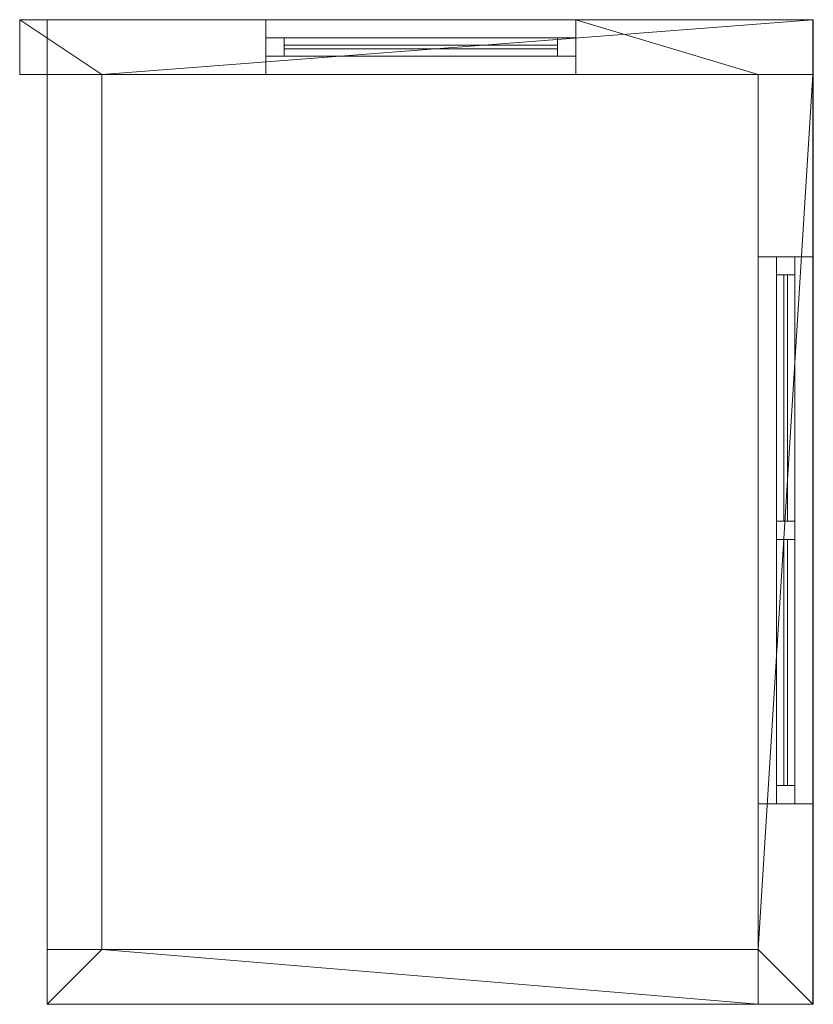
# Model space of a CAD drawing. Header units: millimetres. Extents: x -430348 to -225823, y -86243 to 5084.
# Tile 416 of 656: x -406781 to -404605, y -7701 to -5001. Entities that reach past the tile are written whole.
import ezdxf

# ---------------------------------------------------------------- set-up
doc = ezdxf.new("R2010")
doc.units = ezdxf.units.MM
for name, color, linetype, lineweight in [('A-GLAZ-CURT', 52, 'Continuous', 9), ('A-GLAZ-CWMG', 51, 'Continuous', 9), ('A-ROOF', 132, 'Continuous', 9), ('A-WALL', 113, 'Continuous', 9)]:
    doc.layers.add(name, color=color, linetype=linetype, lineweight=lineweight)

# ---------------------------------------------------------------- blocks, each defined once
blk = doc.blocks.new('System Panel - door 4-518565-_3D_ Copy 1')
at = {"layer": 'A-GLAZ-CURT'}
mesh = blk.add_polyface(dxfattribs=at)
corners = [(-375, 5), (-375, 5, 1641.1), (375, 5, 1641.1), (375, 5)]
mesh.append_faces([[corners[k] for k in face] for face in [(1, 2, 3, 0)]])
mesh = blk.add_polyface(dxfattribs=at)
corners = [(375, -5), (-375, -5), (-375, 5), (375, 5)]
mesh.append_faces([[corners[k] for k in face] for face in [(0, 1, 2, 3)]])
mesh = blk.add_polyface(dxfattribs=at)
corners = [(-375, -5, 1641.1), (375, -5, 1641.1), (375, 5, 1641.1), (-375, 5, 1641.1)]
mesh.append_faces([[corners[k] for k in face] for face in [(0, 1, 2, 3)]])
mesh = blk.add_polyface(dxfattribs=at)
corners = [(-375, -5), (-375, -5, 1641.1), (-375, 5, 1641.1), (-375, 5)]
mesh.append_faces([[corners[k] for k in face] for face in [(0, 1, 2, 3)]])
mesh = blk.add_polyface(dxfattribs=at)
corners = [(375, -5, 1641.1), (375, -5), (375, 5), (375, 5, 1641.1)]
mesh.append_faces([[corners[k] for k in face] for face in [(0, 1, 2, 3)]])
mesh = blk.add_polyface(dxfattribs=at)
corners = [(-375, -5), (375, -5), (375, -5, 1641.1), (-375, -5, 1641.1)]
mesh.append_faces([[corners[k] for k in face] for face in [(2, 3, 0, 1)]])
blk = doc.blocks.new('Rectangular Mullion - 50mm x 50mm-518566-_3D_ Copy 1')
at = {"layer": 'A-GLAZ-CWMG'}
mesh = blk.add_polyface(dxfattribs=at)
corners = [(0, 25), (-50, 25), (-50, -25), (0, -25)]
mesh.append_faces([[corners[k] for k in face] for face in [(2, 3, 0, 1)]])
mesh = blk.add_polyface(dxfattribs=at)
corners = [(0, 25, -1741.1), (0, -25, -1741.1), (-50, -25, -1741.1), (-50, 25, -1741.1)]
mesh.append_faces([[corners[k] for k in face] for face in [(0, 1, 2, 3)]])
mesh = blk.add_polyface(dxfattribs=at)
corners = [(-50, 25), (0, 25), (0, 25, -1741.1), (-50, 25, -1741.1)]
mesh.append_faces([[corners[k] for k in face] for face in [(0, 1, 2, 3)]])
mesh = blk.add_polyface(dxfattribs=at)
corners = [(-50, -25), (-50, 25), (-50, 25, -1741.1), (-50, -25, -1741.1)]
mesh.append_faces([[corners[k] for k in face] for face in [(0, 1, 2, 3)]])
mesh = blk.add_polyface(dxfattribs=at)
corners = [(0, 25), (0, -25), (0, -25, -1741.1), (0, 25, -1741.1)]
mesh.append_faces([[corners[k] for k in face] for face in [(0, 1, 2, 3)]])
mesh = blk.add_polyface(dxfattribs=at)
corners = [(0, -25), (-50, -25), (-50, -25, -1741.1), (0, -25, -1741.1)]
mesh.append_faces([[corners[k] for k in face] for face in [(0, 1, 2, 3)]])
blk = doc.blocks.new('Rectangular Mullion - 50mm x 50mm-285748-_3D_ Copy 1')
at = {"layer": 'A-GLAZ-CWMG'}
mesh = blk.add_polyface(dxfattribs=at)
corners = [(0, 25), (-50, 25), (-50, -25), (0, -25)]
mesh.append_faces([[corners[k] for k in face] for face in [(3, 0, 1, 2)]])
mesh = blk.add_polyface(dxfattribs=at)
corners = [(0, 25, -750), (0, -25, -750), (-50, -25, -750), (-50, 25, -750)]
mesh.append_faces([[corners[k] for k in face] for face in [(3, 0, 1, 2)]])
mesh = blk.add_polyface(dxfattribs=at)
corners = [(-50, 25), (0, 25), (0, 25, -750), (-50, 25, -750)]
mesh.append_faces([[corners[k] for k in face] for face in [(0, 1, 2, 3)]])
mesh = blk.add_polyface(dxfattribs=at)
corners = [(-50, -25), (-50, 25), (-50, 25, -750), (-50, -25, -750)]
mesh.append_faces([[corners[k] for k in face] for face in [(0, 1, 2, 3)]])
mesh = blk.add_polyface(dxfattribs=at)
corners = [(0, 25), (0, -25), (0, -25, -750), (0, 25, -750)]
mesh.append_faces([[corners[k] for k in face] for face in [(0, 1, 2, 3)]])
mesh = blk.add_polyface(dxfattribs=at)
corners = [(0, -25), (-50, -25), (-50, -25, -750), (0, -25, -750)]
mesh.append_faces([[corners[k] for k in face] for face in [(0, 1, 2, 3)]])
blk = doc.blocks.new('Rectangular Mullion - 50mm x 50mm-518567-_3D_ Copy 1')
at = {"layer": 'A-GLAZ-CWMG'}
mesh = blk.add_polyface(dxfattribs=at)
corners = [(0, 25), (-50, 25), (-50, -25), (0, -25)]
mesh.append_faces([[corners[k] for k in face] for face in [(2, 3, 0, 1)]])
mesh = blk.add_polyface(dxfattribs=at)
corners = [(0, 25, -1741.1), (0, -25, -1741.1), (-50, -25, -1741.1), (-50, 25, -1741.1)]
mesh.append_faces([[corners[k] for k in face] for face in [(0, 1, 2, 3)]])
mesh = blk.add_polyface(dxfattribs=at)
corners = [(-50, 25), (0, 25), (0, 25, -1741.1), (-50, 25, -1741.1)]
mesh.append_faces([[corners[k] for k in face] for face in [(0, 1, 2, 3)]])
mesh = blk.add_polyface(dxfattribs=at)
corners = [(-50, -25), (-50, 25), (-50, 25, -1741.1), (-50, -25, -1741.1)]
mesh.append_faces([[corners[k] for k in face] for face in [(0, 1, 2, 3)]])
mesh = blk.add_polyface(dxfattribs=at)
corners = [(0, 25), (0, -25), (0, -25, -1741.1), (0, 25, -1741.1)]
mesh.append_faces([[corners[k] for k in face] for face in [(0, 1, 2, 3)]])
mesh = blk.add_polyface(dxfattribs=at)
corners = [(0, -25), (-50, -25), (-50, -25, -1741.1), (0, -25, -1741.1)]
mesh.append_faces([[corners[k] for k in face] for face in [(0, 1, 2, 3)]])
blk = doc.blocks.new('Rectangular Mullion - 50mm x 50mm-285749-_3D_ Copy 1')
at = {"layer": 'A-GLAZ-CWMG'}
mesh = blk.add_polyface(dxfattribs=at)
corners = [(0, 25), (-50, 25), (-50, -25), (0, -25)]
mesh.append_faces([[corners[k] for k in face] for face in [(2, 3, 0, 1)]])
mesh = blk.add_polyface(dxfattribs=at)
corners = [(0, 25, -750), (0, -25, -750), (-50, -25, -750), (-50, 25, -750)]
mesh.append_faces([[corners[k] for k in face] for face in [(0, 1, 2, 3)]])
mesh = blk.add_polyface(dxfattribs=at)
corners = [(-50, 25), (0, 25), (0, 25, -750), (-50, 25, -750)]
mesh.append_faces([[corners[k] for k in face] for face in [(0, 1, 2, 3)]])
mesh = blk.add_polyface(dxfattribs=at)
corners = [(-50, -25), (-50, 25), (-50, 25, -750), (-50, -25, -750)]
mesh.append_faces([[corners[k] for k in face] for face in [(0, 1, 2, 3)]])
mesh = blk.add_polyface(dxfattribs=at)
corners = [(0, 25), (0, -25), (0, -25, -750), (0, 25, -750)]
mesh.append_faces([[corners[k] for k in face] for face in [(0, 1, 2, 3)]])
mesh = blk.add_polyface(dxfattribs=at)
corners = [(0, -25), (-50, -25), (-50, -25, -750), (0, -25, -750)]
mesh.append_faces([[corners[k] for k in face] for face in [(0, 1, 2, 3)]])
blk = doc.blocks.new('System Panel - Glazed-518569-_3D_ Copy 1')
at = {"layer": 'A-GLAZ-CURT', "transparency": 33554471}
mesh = blk.add_polyface(dxfattribs=at)
corners = [(-337.5, 5), (-337.5, 5, 283.5), (337.5, 5, 283.5), (337.5, 5)]
mesh.append_faces([[corners[k] for k in face] for face in [(2, 3, 0, 1)]])
mesh = blk.add_polyface(dxfattribs=at)
corners = [(337.5, -5), (-337.5, -5), (-337.5, 5), (337.5, 5)]
mesh.append_faces([[corners[k] for k in face] for face in [(0, 1, 2, 3)]])
mesh = blk.add_polyface(dxfattribs=at)
corners = [(-337.5, -5, 283.5), (337.5, -5, 283.5), (337.5, 5, 283.5), (-337.5, 5, 283.5)]
mesh.append_faces([[corners[k] for k in face] for face in [(0, 1, 2, 3)]])
mesh = blk.add_polyface(dxfattribs=at)
corners = [(-337.5, -5), (-337.5, -5, 283.5), (-337.5, 5, 283.5), (-337.5, 5)]
mesh.append_faces([[corners[k] for k in face] for face in [(0, 1, 2, 3)]])
mesh = blk.add_polyface(dxfattribs=at)
corners = [(337.5, -5, 283.5), (337.5, -5), (337.5, 5), (337.5, 5, 283.5)]
mesh.append_faces([[corners[k] for k in face] for face in [(0, 1, 2, 3)]])
mesh = blk.add_polyface(dxfattribs=at)
corners = [(-337.5, -5), (337.5, -5), (337.5, -5, 283.5), (-337.5, -5, 283.5)]
mesh.append_faces([[corners[k] for k in face] for face in [(3, 0, 1, 2)]])
blk = doc.blocks.new('Rectangular Mullion - 50mm x 50mm-518570-_3D_ Copy 1')
at = {"layer": 'A-GLAZ-CWMG'}
mesh = blk.add_polyface(dxfattribs=at)
corners = [(0, 25), (-50, 25), (-50, -25), (0, -25)]
mesh.append_faces([[corners[k] for k in face] for face in [(2, 3, 0, 1)]])
mesh = blk.add_polyface(dxfattribs=at)
corners = [(0, 25, -383.5), (0, -25, -383.5), (-50, -25, -383.5), (-50, 25, -383.5)]
mesh.append_faces([[corners[k] for k in face] for face in [(0, 1, 2, 3)]])
mesh = blk.add_polyface(dxfattribs=at)
corners = [(-50, 25), (0, 25), (0, 25, -383.5), (-50, 25, -383.5)]
mesh.append_faces([[corners[k] for k in face] for face in [(3, 0, 1, 2)]])
mesh = blk.add_polyface(dxfattribs=at)
corners = [(-50, -25), (-50, 25), (-50, 25, -383.5), (-50, -25, -383.5)]
mesh.append_faces([[corners[k] for k in face] for face in [(3, 0, 1, 2)]])
mesh = blk.add_polyface(dxfattribs=at)
corners = [(0, 25), (0, -25), (0, -25, -383.5), (0, 25, -383.5)]
mesh.append_faces([[corners[k] for k in face] for face in [(3, 0, 1, 2)]])
mesh = blk.add_polyface(dxfattribs=at)
corners = [(0, -25), (-50, -25), (-50, -25, -383.5), (0, -25, -383.5)]
mesh.append_faces([[corners[k] for k in face] for face in [(3, 0, 1, 2)]])
blk = doc.blocks.new('Rectangular Mullion - 50mm x 50mm-408339-_3D_ Copy 1')
at = {"layer": 'A-GLAZ-CWMG'}
mesh = blk.add_polyface(dxfattribs=at)
corners = [(0, 25), (-50, 25), (-50, -25), (0, -25)]
mesh.append_faces([[corners[k] for k in face] for face in [(2, 3, 0, 1)]])
mesh = blk.add_polyface(dxfattribs=at)
corners = [(0, 25, -675), (0, -25, -675), (-50, -25, -675), (-50, 25, -675)]
mesh.append_faces([[corners[k] for k in face] for face in [(0, 1, 2, 3)]])
mesh = blk.add_polyface(dxfattribs=at)
corners = [(-50, 25), (0, 25), (0, 25, -675), (-50, 25, -675)]
mesh.append_faces([[corners[k] for k in face] for face in [(0, 1, 2, 3)]])
mesh = blk.add_polyface(dxfattribs=at)
corners = [(-50, -25), (-50, 25), (-50, 25, -675), (-50, -25, -675)]
mesh.append_faces([[corners[k] for k in face] for face in [(0, 1, 2, 3)]])
mesh = blk.add_polyface(dxfattribs=at)
corners = [(0, 25), (0, -25), (0, -25, -675), (0, 25, -675)]
mesh.append_faces([[corners[k] for k in face] for face in [(0, 1, 2, 3)]])
mesh = blk.add_polyface(dxfattribs=at)
corners = [(0, -25), (-50, -25), (-50, -25, -675), (0, -25, -675)]
mesh.append_faces([[corners[k] for k in face] for face in [(0, 1, 2, 3)]])
blk = doc.blocks.new('Rectangular Mullion - 50mm x 50mm-518571-_3D_ Copy 1')
at = {"layer": 'A-GLAZ-CWMG'}
mesh = blk.add_polyface(dxfattribs=at)
corners = [(0, 25), (-50, 25), (-50, -25), (0, -25)]
mesh.append_faces([[corners[k] for k in face] for face in [(2, 3, 0, 1)]])
mesh = blk.add_polyface(dxfattribs=at)
corners = [(0, 25, -383.5), (0, -25, -383.5), (-50, -25, -383.5), (-50, 25, -383.5)]
mesh.append_faces([[corners[k] for k in face] for face in [(0, 1, 2, 3)]])
mesh = blk.add_polyface(dxfattribs=at)
corners = [(-50, 25), (0, 25), (0, 25, -383.5), (-50, 25, -383.5)]
mesh.append_faces([[corners[k] for k in face] for face in [(3, 0, 1, 2)]])
mesh = blk.add_polyface(dxfattribs=at)
corners = [(-50, -25), (-50, 25), (-50, 25, -383.5), (-50, -25, -383.5)]
mesh.append_faces([[corners[k] for k in face] for face in [(3, 0, 1, 2)]])
mesh = blk.add_polyface(dxfattribs=at)
corners = [(0, 25), (0, -25), (0, -25, -383.5), (0, 25, -383.5)]
mesh.append_faces([[corners[k] for k in face] for face in [(3, 0, 1, 2)]])
mesh = blk.add_polyface(dxfattribs=at)
corners = [(0, -25), (-50, -25), (-50, -25, -383.5), (0, -25, -383.5)]
mesh.append_faces([[corners[k] for k in face] for face in [(3, 0, 1, 2)]])
blk = doc.blocks.new('Rectangular Mullion - 50mm x 50mm-408338-_3D_ Copy 1')
at = {"layer": 'A-GLAZ-CWMG'}
mesh = blk.add_polyface(dxfattribs=at)
corners = [(0, 25), (-50, 25), (-50, -25), (0, -25)]
mesh.append_faces([[corners[k] for k in face] for face in [(2, 3, 0, 1)]])
mesh = blk.add_polyface(dxfattribs=at)
corners = [(0, 25, -675), (0, -25, -675), (-50, -25, -675), (-50, 25, -675)]
mesh.append_faces([[corners[k] for k in face] for face in [(0, 1, 2, 3)]])
mesh = blk.add_polyface(dxfattribs=at)
corners = [(-50, 25), (0, 25), (0, 25, -675), (-50, 25, -675)]
mesh.append_faces([[corners[k] for k in face] for face in [(0, 1, 2, 3)]])
mesh = blk.add_polyface(dxfattribs=at)
corners = [(-50, -25), (-50, 25), (-50, 25, -675), (-50, -25, -675)]
mesh.append_faces([[corners[k] for k in face] for face in [(0, 1, 2, 3)]])
mesh = blk.add_polyface(dxfattribs=at)
corners = [(0, 25), (0, -25), (0, -25, -675), (0, 25, -675)]
mesh.append_faces([[corners[k] for k in face] for face in [(0, 1, 2, 3)]])
mesh = blk.add_polyface(dxfattribs=at)
corners = [(0, -25), (-50, -25), (-50, -25, -675), (0, -25, -675)]
mesh.append_faces([[corners[k] for k in face] for face in [(0, 1, 2, 3)]])
blk = doc.blocks.new('Rectangular Mullion - 50mm x 50mm-518568-_3D_ Copy 1')
at = {"layer": 'A-GLAZ-CWMG'}
mesh = blk.add_polyface(dxfattribs=at)
corners = [(25, 25), (-25, 25), (-25, -25), (25, -25)]
mesh.append_faces([[corners[k] for k in face] for face in [(2, 3, 0, 1)]])
mesh = blk.add_polyface(dxfattribs=at)
corners = [(25, 25, -383.5), (25, -25, -383.5), (-25, -25, -383.5), (-25, 25, -383.5)]
mesh.append_faces([[corners[k] for k in face] for face in [(0, 1, 2, 3)]])
mesh = blk.add_polyface(dxfattribs=at)
corners = [(-25, 25), (25, 25), (25, 25, -383.5), (-25, 25, -383.5)]
mesh.append_faces([[corners[k] for k in face] for face in [(3, 0, 1, 2)]])
mesh = blk.add_polyface(dxfattribs=at)
corners = [(-25, -25), (-25, 25), (-25, 25, -383.5), (-25, -25, -383.5)]
mesh.append_faces([[corners[k] for k in face] for face in [(3, 0, 1, 2)]])
mesh = blk.add_polyface(dxfattribs=at)
corners = [(25, 25), (25, -25), (25, -25, -383.5), (25, 25, -383.5)]
mesh.append_faces([[corners[k] for k in face] for face in [(3, 0, 1, 2)]])
mesh = blk.add_polyface(dxfattribs=at)
corners = [(25, -25), (-25, -25), (-25, -25, -383.5), (25, -25, -383.5)]
mesh.append_faces([[corners[k] for k in face] for face in [(3, 0, 1, 2)]])

msp = doc.modelspace()

# ---------------------------------------------------------------- block references
at = {"layer": 'A-GLAZ-CURT', "rotation": 180}
msp.add_blockref('System Panel - door 4-518565-_3D_ Copy 1', (-405680.7, -5075.8, 58247.6), dxfattribs=at)
at = {"layer": 'A-GLAZ-CURT', "transparency": 33554471, "rotation": 90}
for p in [(-404680.7, -6038.3, 59735), (-404680.7, -6763.3, 59735)]:
    msp.add_blockref('System Panel - Glazed-518569-_3D_ Copy 1', p, dxfattribs=at)
at = {"layer": 'A-GLAZ-CWMG', "extrusion": (0, 0, -1)}
msp.add_blockref('Rectangular Mullion - 50mm x 50mm-518567-_3D_ Copy 1', (406105.7, -5075.8, -58197.6), dxfattribs=at)
at = {"layer": 'A-GLAZ-CWMG', "extrusion": (-1, 0, 0), "rotation": 90}
msp.add_blockref('Rectangular Mullion - 50mm x 50mm-285748-_3D_ Copy 1', (5075.8, 59938.7, 406055.7), dxfattribs=at)
at = {"layer": 'A-GLAZ-CWMG', "extrusion": (1, 0, 0), "rotation": 270}
msp.add_blockref('Rectangular Mullion - 50mm x 50mm-285749-_3D_ Copy 1', (-5075.8, 58197.6, -405305.7), dxfattribs=at)
at = {"layer": 'A-GLAZ-CWMG'}
msp.add_blockref('Rectangular Mullion - 50mm x 50mm-518566-_3D_ Copy 1', (-405255.7, -5075.8, 59938.7), dxfattribs=at)
at = {"layer": 'A-GLAZ-CWMG', "extrusion": (0, 0, -1), "rotation": 90}
for name, p in [('Rectangular Mullion - 50mm x 50mm-518571-_3D_ Copy 1', (404680.7, -5650.8, -59685)), ('Rectangular Mullion - 50mm x 50mm-518568-_3D_ Copy 1', (404680.7, -6400.8, -59685))]:
    msp.add_blockref(name, p, dxfattribs=at)
at = {"layer": 'A-GLAZ-CWMG', "extrusion": (0, 1, 0), "rotation": 90}
for p in [(404680.7, 60068.5, -5700.8), (404680.7, 60068.5, -6425.8)]:
    msp.add_blockref('Rectangular Mullion - 50mm x 50mm-408339-_3D_ Copy 1', p, dxfattribs=at)
at = {"layer": 'A-GLAZ-CWMG', "extrusion": (0, -1, 0), "rotation": 270}
for p in [(-404680.7, 59685, 6375.8), (-404680.7, 59685, 7100.8)]:
    msp.add_blockref('Rectangular Mullion - 50mm x 50mm-408338-_3D_ Copy 1', p, dxfattribs=at)
at = {"layer": 'A-GLAZ-CWMG', "rotation": 270}
msp.add_blockref('Rectangular Mullion - 50mm x 50mm-518570-_3D_ Copy 1', (-404680.7, -7150.8, 60068.5), dxfattribs=at)

# ---------------------------------------------------------------- meshes
at = {"layer": 'A-ROOF'}
mesh = msp.add_polyface(dxfattribs=at)
corners = [(-404604.6, -7700.8, 60460), (-406705.7, -7700.8, 60180.8), (-406705.7, -5000.8, 60180.8), (-404604.6, -5000.8, 60460)]
mesh.append_faces([[corners[k] for k in face] for face in [(1, 2, 3, 0)]])
mesh = msp.add_polyface(dxfattribs=at)
corners = [(-406705.7, -7700.8, 60281.7), (-404604.6, -7700.8, 60560.9), (-404604.6, -5000.8, 60560.9), (-406705.7, -5000.8, 60281.7)]
mesh.append_faces([[corners[k] for k in face] for face in [(2, 3, 0, 1)]])
mesh = msp.add_polyface(dxfattribs=at)
corners = [(-406705.7, -7700.8, 60180.8), (-406705.7, -7700.8, 60281.7), (-406705.7, -5000.8, 60281.7), (-406705.7, -5000.8, 60180.8)]
mesh.append_faces([[corners[k] for k in face] for face in [(2, 3, 0, 1)]])
mesh = msp.add_polyface(dxfattribs=at)
corners = [(-406705.7, -5000.8, 60281.7), (-404604.6, -5000.8, 60560.9), (-404604.6, -5000.8, 60460), (-406705.7, -5000.8, 60180.8)]
mesh.append_faces([[corners[k] for k in face] for face in [(0, 1, 2, 3)]])
mesh = msp.add_polyface(dxfattribs=at)
corners = [(-404604.6, -5000.8, 60560.9), (-404604.6, -7700.8, 60560.9), (-404604.6, -7700.8, 60460), (-404604.6, -5000.8, 60460)]
mesh.append_faces([[corners[k] for k in face] for face in [(1, 2, 3, 0)]])
mesh = msp.add_polyface(dxfattribs=at)
corners = [(-404604.6, -7700.8, 60560.9), (-406705.7, -7700.8, 60281.7), (-406705.7, -7700.8, 60180.8), (-404604.6, -7700.8, 60460)]
mesh.append_faces([[corners[k] for k in face] for face in [(1, 2, 3, 0)]])
at = {"layer": 'A-WALL'}
mesh = msp.add_polyface(dxfattribs=at)
corners = [(-406780.7, -5000.8, 58197.6), (-406780.7, -5000.8, 60180.8), (-406705.7, -5000.8, 60180.8), (-404605.7, -5000.8, 60459.9), (-404605.7, -5000.8, 58197.6), (-405255.7, -5000.8, 58197.6), (-405255.7, -5000.8, 59938.7), (-406105.7, -5000.8, 59938.7), (-406105.7, -5000.8, 58197.6)]
mesh.append_faces([[corners[k] for k in face] for face in [(3, 6, 7, 2)]], dxfattribs={"vtx0": -1, "vtx2": -1})
mesh.append_faces([[corners[k] for k in face] for face in [(8, 0, 7)]], dxfattribs={"vtx1": -1})
mesh.append_faces([[corners[k] for k in face] for face in [(1, 2, 7, 0)]], dxfattribs={"vtx1": -1, "vtx2": -1})
mesh.append_faces([[corners[k] for k in face] for face in [(4, 5, 6, 3)]], dxfattribs={"vtx2": -1})
mesh = msp.add_polyface(dxfattribs=at)
corners = [(-406780.7, -5150.8, 58197.6), (-406780.7, -5000.8, 58197.6), (-406105.7, -5000.8, 58197.6), (-406105.7, -5150.8, 58197.6), (-406555.7, -5150.8, 58197.6), (-406705.7, -5150.8, 58197.6), (-404605.7, -5000.8, 58197.6), (-404605.7, -5150.8, 58197.6), (-404755.7, -5150.8, 58197.6), (-405255.7, -5150.8, 58197.6), (-405255.7, -5000.8, 58197.6)]
mesh.append_faces([[corners[k] for k in face] for face in [(1, 4, 5, 0), (10, 8, 9)]], dxfattribs={"vtx0": -1})
mesh.append_faces([[corners[k] for k in face] for face in [(2, 3, 4, 1), (6, 7, 8, 10)]], dxfattribs={"vtx2": -1})
mesh = msp.add_polyface(dxfattribs=at)
corners = [(-406780.7, -5150.8, 58197.6), (-406780.7, -5150.8, 60180.8), (-406780.7, -5000.8, 60180.8), (-406780.7, -5000.8, 58197.6)]
mesh.append_faces([[corners[k] for k in face] for face in [(0, 1, 2, 3)]])
mesh = msp.add_polyface(dxfattribs=at)
corners = [(-406780.7, -5000.8, 60180.8), (-406780.7, -5150.8, 60180.8), (-406705.7, -5150.8, 60180.8), (-406705.7, -5000.8, 60180.8)]
mesh.append_faces([[corners[k] for k in face] for face in [(1, 2, 3, 0)]])
mesh = msp.add_polyface(dxfattribs=at)
corners = [(-406705.7, -5150.8, 60180.8), (-406555.7, -5150.8, 60200.7), (-404755.7, -5150.8, 60439.9), (-404605.7, -5150.8, 60459.9), (-404605.7, -5000.8, 60459.9), (-406705.7, -5000.8, 60180.8)]
mesh.append_faces([[corners[k] for k in face] for face in [(1, 4, 5, 0), (4, 1, 2, 3)]], dxfattribs={"vtx0": -1})
mesh = msp.add_polyface(dxfattribs=at)
corners = [(-405255.7, -5000.8, 59938.7), (-405255.7, -5150.8, 59938.7), (-406105.7, -5150.8, 59938.7), (-406105.7, -5000.8, 59938.7)]
mesh.append_faces([[corners[k] for k in face] for face in [(0, 1, 2, 3)]])
mesh = msp.add_polyface(dxfattribs=at)
corners = [(-406105.7, -5000.8, 59938.7), (-406105.7, -5150.8, 59938.7), (-406105.7, -5150.8, 58197.6), (-406105.7, -5000.8, 58197.6)]
mesh.append_faces([[corners[k] for k in face] for face in [(0, 1, 2, 3)]])
mesh = msp.add_polyface(dxfattribs=at)
corners = [(-405255.7, -5150.8, 59938.7), (-405255.7, -5000.8, 59938.7), (-405255.7, -5000.8, 58197.6), (-405255.7, -5150.8, 58197.6)]
mesh.append_faces([[corners[k] for k in face] for face in [(2, 3, 0, 1)]])
mesh = msp.add_polyface(dxfattribs=at)
corners = [(-404605.7, -5150.8, 60459.9), (-404605.7, -5150.8, 58197.6), (-404605.7, -5000.8, 58197.6), (-404605.7, -5000.8, 60459.9)]
mesh.append_faces([[corners[k] for k in face] for face in [(0, 1, 2, 3)]])
mesh = msp.add_polyface(dxfattribs=at)
corners = [(-406780.7, -5150.8, 60180.8), (-406780.7, -5150.8, 58197.6), (-406705.7, -5150.8, 58197.6), (-406555.7, -5150.8, 58197.6), (-406105.7, -5150.8, 58197.6), (-406105.7, -5150.8, 59938.7), (-405255.7, -5150.8, 59938.7), (-405255.7, -5150.8, 58197.6), (-404755.7, -5150.8, 58197.6), (-404605.7, -5150.8, 58197.6), (-404605.7, -5150.8, 60459.9), (-404755.7, -5150.8, 60439.9), (-406555.7, -5150.8, 60200.7), (-406705.7, -5150.8, 60180.8)]
mesh.append_faces([[corners[k] for k in face] for face in [(11, 5, 6, 10), (6, 9, 10)]], dxfattribs={"vtx0": -1, "vtx2": -1})
mesh.append_faces([[corners[k] for k in face] for face in [(5, 0, 1, 2)]], dxfattribs={"vtx0": -1, "vtx3": -1})
mesh.append_faces([[corners[k] for k in face] for face in [(8, 9, 6, 7)]], dxfattribs={"vtx1": -1})
mesh.append_faces([[corners[k] for k in face] for face in [(13, 0, 5), (12, 13, 5, 11)]], dxfattribs={"vtx1": -1, "vtx2": -1})
mesh.append_faces([[corners[k] for k in face] for face in [(3, 4, 5, 2)]], dxfattribs={"vtx2": -1})
mesh = msp.add_polyface(dxfattribs=at)
corners = [(-406705.7, -5150.8, 58197.6), (-406705.7, -7550.8, 58197.6), (-406705.7, -7550.8, 60180.8), (-406705.7, -5150.8, 60180.8)]
mesh.append_faces([[corners[k] for k in face] for face in [(2, 3, 0, 1)]])
mesh = msp.add_polyface(dxfattribs=at)
corners = [(-406705.7, -7550.8, 58197.6), (-406705.7, -5150.8, 58197.6), (-406555.7, -5150.8, 58197.6), (-406555.7, -7550.8, 58197.6)]
mesh.append_faces([[corners[k] for k in face] for face in [(0, 1, 2, 3)]])
mesh = msp.add_polyface(dxfattribs=at)
corners = [(-406705.7, -5150.8, 58197.6), (-406705.7, -5150.8, 60180.8), (-406555.7, -5150.8, 60200.7), (-406555.7, -5150.8, 58197.6)]
mesh.append_faces([[corners[k] for k in face] for face in [(3, 0, 1, 2)]])
mesh = msp.add_polyface(dxfattribs=at)
corners = [(-406705.7, -5150.8, 60180.8), (-406705.7, -7550.8, 60180.8), (-406555.7, -7550.8, 60200.7), (-406555.7, -5150.8, 60200.7)]
mesh.append_faces([[corners[k] for k in face] for face in [(2, 3, 0, 1)]])
mesh = msp.add_polyface(dxfattribs=at)
corners = [(-406555.7, -5150.8, 58197.6), (-406555.7, -5150.8, 60200.7), (-406555.7, -7550.8, 60200.7), (-406555.7, -7550.8, 58197.6)]
mesh.append_faces([[corners[k] for k in face] for face in [(2, 3, 0, 1)]])
mesh = msp.add_polyface(dxfattribs=at)
corners = [(-404755.7, -5150.8, 58197.6), (-404755.7, -7550.8, 58197.6), (-404755.7, -7700.8, 58197.6), (-404755.7, -7700.8, 60439.9), (-404755.7, -7550.8, 60439.9), (-404755.7, -5150.8, 60439.9), (-404755.7, -7150.8, 60068.5), (-404755.7, -7150.8, 59685), (-404755.7, -5650.8, 59685), (-404755.7, -5650.8, 60068.5)]
mesh.append_faces([[corners[k] for k in face] for face in [(1, 7, 8, 0)]], dxfattribs={"vtx0": -1, "vtx2": -1})
mesh.append_faces([[corners[k] for k in face] for face in [(2, 3, 7, 1)]], dxfattribs={"vtx1": -1, "vtx2": -1})
mesh.append_faces([[corners[k] for k in face] for face in [(8, 9, 5, 0), (4, 5, 9, 6), (3, 4, 6, 7)]], dxfattribs={"vtx1": -1, "vtx3": -1})
mesh = msp.add_polyface(dxfattribs=at)
corners = [(-404755.7, -7700.8, 58197.6), (-404755.7, -7550.8, 58197.6), (-404755.7, -5150.8, 58197.6), (-404605.7, -5150.8, 58197.6), (-404605.7, -7700.8, 58197.6)]
mesh.append_faces([[corners[k] for k in face] for face in [(1, 4, 0)]], dxfattribs={"vtx0": -1})
mesh.append_faces([[corners[k] for k in face] for face in [(3, 4, 1, 2)]], dxfattribs={"vtx1": -1})
mesh = msp.add_polyface(dxfattribs=at)
corners = [(-404755.7, -5150.8, 58197.6), (-404755.7, -5150.8, 60439.9), (-404605.7, -5150.8, 60459.9), (-404605.7, -5150.8, 58197.6)]
mesh.append_faces([[corners[k] for k in face] for face in [(3, 0, 1, 2)]])
mesh = msp.add_polyface(dxfattribs=at)
corners = [(-404755.7, -5150.8, 60439.9), (-404755.7, -7550.8, 60439.9), (-404755.7, -7700.8, 60439.9), (-404605.7, -7700.8, 60459.9), (-404605.7, -5150.8, 60459.9)]
mesh.append_faces([[corners[k] for k in face] for face in [(4, 0, 1)]], dxfattribs={"vtx2": -1})
mesh.append_faces([[corners[k] for k in face] for face in [(1, 2, 3, 4)]], dxfattribs={"vtx3": -1})
mesh = msp.add_polyface(dxfattribs=at)
corners = [(-404605.7, -7700.8, 58197.6), (-404605.7, -5150.8, 58197.6), (-404605.7, -5150.8, 60459.9), (-404605.7, -7700.8, 60459.9), (-404605.7, -7150.8, 59685), (-404605.7, -7150.8, 60068.5), (-404605.7, -5650.8, 60068.5), (-404605.7, -5650.8, 59685)]
mesh.append_faces([[corners[k] for k in face] for face in [(4, 0, 1, 7), (7, 1, 2, 6)]], dxfattribs={"vtx0": -1, "vtx2": -1})
mesh.append_faces([[corners[k] for k in face] for face in [(3, 0, 4, 5), (2, 3, 5, 6)]], dxfattribs={"vtx1": -1, "vtx3": -1})
mesh = msp.add_polyface(dxfattribs=at)
corners = [(-404605.7, -7150.8, 60068.5), (-404755.7, -7150.8, 60068.5), (-404755.7, -5650.8, 60068.5), (-404605.7, -5650.8, 60068.5)]
mesh.append_faces([[corners[k] for k in face] for face in [(0, 1, 2, 3)]])
mesh = msp.add_polyface(dxfattribs=at)
corners = [(-404605.7, -5650.8, 60068.5), (-404755.7, -5650.8, 60068.5), (-404755.7, -5650.8, 59685), (-404605.7, -5650.8, 59685)]
mesh.append_faces([[corners[k] for k in face] for face in [(0, 1, 2, 3)]])
mesh = msp.add_polyface(dxfattribs=at)
corners = [(-404755.7, -7150.8, 59685), (-404605.7, -7150.8, 59685), (-404605.7, -5650.8, 59685), (-404755.7, -5650.8, 59685)]
mesh.append_faces([[corners[k] for k in face] for face in [(2, 3, 0, 1)]])
mesh = msp.add_polyface(dxfattribs=at)
corners = [(-404605.7, -7150.8, 59685), (-404755.7, -7150.8, 59685), (-404755.7, -7150.8, 60068.5), (-404605.7, -7150.8, 60068.5)]
mesh.append_faces([[corners[k] for k in face] for face in [(0, 1, 2, 3)]])
mesh = msp.add_polyface(dxfattribs=at)
corners = [(-404755.7, -7550.8, 58197.6), (-406555.7, -7550.8, 58197.6), (-406705.7, -7550.8, 58197.6), (-406705.7, -7550.8, 60180.8), (-406555.7, -7550.8, 60200.7), (-404755.7, -7550.8, 60439.9)]
mesh.append_faces([[corners[k] for k in face] for face in [(4, 5, 0, 1), (1, 2, 3, 4)]], dxfattribs={"vtx3": -1})
mesh = msp.add_polyface(dxfattribs=at)
corners = [(-406705.7, -7550.8, 58197.6), (-406555.7, -7550.8, 58197.6), (-404755.7, -7550.8, 58197.6), (-404755.7, -7700.8, 58197.6), (-406705.7, -7700.8, 58197.6)]
mesh.append_faces([[corners[k] for k in face] for face in [(1, 4, 0)]], dxfattribs={"vtx0": -1})
mesh.append_faces([[corners[k] for k in face] for face in [(3, 4, 1, 2)]], dxfattribs={"vtx1": -1})
mesh = msp.add_polyface(dxfattribs=at)
corners = [(-406705.7, -7550.8, 60180.8), (-406705.7, -7550.8, 58197.6), (-406705.7, -7700.8, 58197.6), (-406705.7, -7700.8, 60180.8)]
mesh.append_faces([[corners[k] for k in face] for face in [(0, 1, 2, 3)]])
mesh = msp.add_polyface(dxfattribs=at)
corners = [(-404755.7, -7550.8, 60439.9), (-406555.7, -7550.8, 60200.7), (-406705.7, -7550.8, 60180.8), (-406705.7, -7700.8, 60180.8), (-404755.7, -7700.8, 60439.9)]
mesh.append_faces([[corners[k] for k in face] for face in [(1, 4, 0)]], dxfattribs={"vtx0": -1})
mesh.append_faces([[corners[k] for k in face] for face in [(3, 4, 1, 2)]], dxfattribs={"vtx1": -1})
mesh = msp.add_polyface(dxfattribs=at)
corners = [(-406705.7, -7550.8, 60180.8), (-406705.7, -7550.8, 58197.6), (-406555.7, -7550.8, 58197.6), (-406555.7, -7550.8, 60200.7)]
mesh.append_faces([[corners[k] for k in face] for face in [(2, 3, 0, 1)]])
mesh = msp.add_polyface(dxfattribs=at)
corners = [(-404755.7, -7550.8, 58197.6), (-404755.7, -7550.8, 60439.9), (-404755.7, -7700.8, 60439.9), (-404755.7, -7700.8, 58197.6)]
mesh.append_faces([[corners[k] for k in face] for face in [(3, 0, 1, 2)]])
mesh = msp.add_polyface(dxfattribs=at)
corners = [(-404755.7, -7700.8, 58197.6), (-404755.7, -7700.8, 60439.9), (-406705.7, -7700.8, 60180.8), (-406705.7, -7700.8, 58197.6)]
mesh.append_faces([[corners[k] for k in face] for face in [(2, 3, 0, 1)]])
mesh = msp.add_polyface(dxfattribs=at)
corners = [(-404755.7, -7700.8, 60439.9), (-404755.7, -7700.8, 58197.6), (-404605.7, -7700.8, 58197.6), (-404605.7, -7700.8, 60459.9)]
mesh.append_faces([[corners[k] for k in face] for face in [(0, 1, 2, 3)]])

doc.saveas('drawing.dxf')
